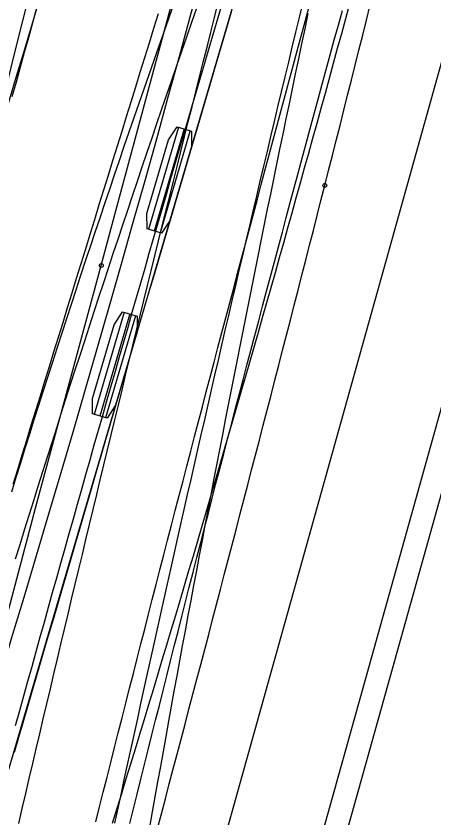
# Model space of a CAD drawing. Extents: x -14 to 1565148, y -25 to 642856.
# Drawn here: x 1564913.42 to 1564922.44, y 636639.97 to 636657.3 of the extents above; entities that cross this region are included whole.
import ezdxf

# ---------------------------------------------------------------- set-up
doc = ezdxf.new("R2010")
doc.units = 0
for name, color, linetype in [('GE_P_Alignment_100_Stations', 7, 'Continuous'), ('MT_P_Work_Area', 7, 'Continuous'), ('PM_P_Edge_Line', 7, 'Continuous'), ('PV_P_EOP', 7, 'Continuous'), ('PV_X_EOP', 7, 'Continuous'), ('TR_Turning_Path26', 7, 'Continuous'), ('TR_Turning_Path28', 7, 'Continuous'), ('TR_Turning_Path28 - Copy-1', 7, 'Continuous'), ('TR_Turning_Path29', 7, 'Continuous')]:
    doc.layers.add(name, color=color, linetype=linetype)

msp = doc.modelspace()

# ---------------------------------------------------------------- linework, layer by layer
at = {"layer": 'GE_P_Alignment_100_Stations'}
for points in [[(1564915.258, 636651.907), (1564915.604, 636653.196), (1564916.461, 636656.398), (1564917.327, 636659.597), (1564918.203, 636662.793), (1564919.087, 636665.987), (1564919.981, 636669.178), (1564920.883, 636672.367), (1564921.795, 636675.553), (1564922.716, 636678.736), (1564922.901, 636679.373)], [(1564919.72, 636657.347), (1564919.651, 636657.022), (1564919.583, 636656.697), (1564919.515, 636656.372), (1564919.447, 636656.047), (1564919.379, 636655.722), (1564919.312, 636655.397), (1564919.244, 636655.072), (1564919.177, 636654.747), (1564919.11, 636654.422), (1564919.043, 636654.097), (1564918.976, 636653.772), (1564918.91, 636653.447), (1564918.843, 636653.122), (1564918.777, 636652.797), (1564918.711, 636652.472), (1564918.646, 636652.147), (1564918.58, 636651.822), (1564918.515, 636651.497), (1564918.449, 636651.172), (1564918.384, 636650.847), (1564918.32, 636650.522), (1564918.255, 636650.197), (1564918.191, 636649.871), (1564918.127, 636649.546), (1564918.063, 636649.221), (1564917.999, 636648.896), (1564917.935, 636648.571), (1564917.872, 636648.245), (1564917.809, 636647.92), (1564917.746, 636647.595), (1564917.683, 636647.27), (1564917.621, 636646.944), (1564917.558, 636646.619), (1564917.496, 636646.294), (1564917.434, 636645.968), (1564917.373, 636645.643), (1564917.311, 636645.317), (1564917.25, 636644.992), (1564917.189, 636644.666), (1564917.128, 636644.341), (1564917.068, 636644.015), (1564917.007, 636643.689), (1564916.947, 636643.364), (1564916.887, 636643.038), (1564916.828, 636642.712), (1564916.768, 636642.386), (1564916.709, 636642.06), (1564916.65, 636641.733), (1564916.591, 636641.407), (1564916.533, 636641.081), (1564916.475, 636640.754), (1564916.416, 636640.427), (1564916.359, 636640.1), (1564916.301, 636639.773)], [(1564908.879, 636627.528), (1564909.774, 636630.788), (1564910.565, 636633.999), (1564911.37, 636637.205), (1564912.189, 636640.408), (1564913.023, 636643.607), (1564913.871, 636646.803), (1564914.733, 636649.994), (1564915.258, 636651.907)]]:
    msp.add_lwpolyline(points, dxfattribs=at)
msp.add_circle((1564915.258, 636651.907), 0.0417, dxfattribs=at)
msp.add_circle((1564915.258, 636651.907), 0.0417, dxfattribs=at)
msp.add_arc((1566041.182, 636353.52), 1168.789, 163.757127, 165.142752, dxfattribs=at)
at = {"layer": 'MT_P_Work_Area'}
for points in [[(1564915.503, 636639.858), (1564915.602, 636640.179), (1564915.7, 636640.499), (1564915.798, 636640.82), (1564915.896, 636641.14), (1564915.994, 636641.461), (1564916.092, 636641.782), (1564916.189, 636642.103), (1564916.286, 636642.423), (1564916.383, 636642.744), (1564916.48, 636643.065), (1564916.576, 636643.386), (1564916.673, 636643.707), (1564916.769, 636644.029), (1564916.865, 636644.35), (1564916.961, 636644.671), (1564917.056, 636644.992), (1564917.151, 636645.314), (1564917.247, 636645.635), (1564917.342, 636645.957), (1564917.436, 636646.278), (1564917.531, 636646.6), (1564917.625, 636646.922), (1564917.719, 636647.243), (1564917.813, 636647.565), (1564917.907, 636647.887), (1564918.001, 636648.209), (1564918.094, 636648.531), (1564918.187, 636648.853), (1564918.28, 636649.175), (1564918.373, 636649.497), (1564918.465, 636649.819), (1564918.558, 636650.142), (1564918.65, 636650.464), (1564918.742, 636650.786), (1564918.834, 636651.109), (1564918.925, 636651.431), (1564919.017, 636651.754), (1564919.108, 636652.076), (1564919.199, 636652.399), (1564919.289, 636652.722), (1564919.38, 636653.045), (1564919.47, 636653.367), (1564919.56, 636653.69), (1564919.65, 636654.013), (1564919.74, 636654.336), (1564919.83, 636654.659), (1564919.919, 636654.982), (1564920.008, 636655.306), (1564920.097, 636655.629), (1564920.186, 636655.952), (1564920.274, 636656.275), (1564920.363, 636656.599), (1564920.451, 636656.922), (1564920.539, 636657.246), (1564920.626, 636657.569)], [(1564920.085, 636653.637), (1564920.167, 636653.961), (1564920.25, 636654.286), (1564920.332, 636654.61), (1564920.414, 636654.934), (1564920.495, 636655.259), (1564920.577, 636655.584), (1564920.659, 636655.909), (1564920.741, 636656.234), (1564920.823, 636656.559), (1564920.904, 636656.885), (1564920.986, 636657.21), (1564921.067, 636657.535)], [(1564913.335, 636655.557), (1564913.423, 636655.876), (1564913.512, 636656.195), (1564913.6, 636656.514), (1564913.689, 636656.833), (1564913.776, 636657.153), (1564913.864, 636657.472)], [(1564916.471, 636639.74), (1564916.557, 636640.062), (1564916.642, 636640.385), (1564916.727, 636640.707), (1564916.812, 636641.03), (1564916.897, 636641.352), (1564916.982, 636641.675), (1564917.067, 636641.998), (1564917.152, 636642.32), (1564917.237, 636642.643), (1564917.322, 636642.966), (1564917.407, 636643.289), (1564917.492, 636643.611), (1564917.577, 636643.934), (1564917.661, 636644.257), (1564917.746, 636644.58), (1564917.831, 636644.903), (1564917.915, 636645.226), (1564917.999, 636645.549), (1564918.084, 636645.872), (1564918.168, 636646.195), (1564918.252, 636646.519), (1564918.337, 636646.842), (1564918.421, 636647.165), (1564918.505, 636647.488), (1564918.589, 636647.811), (1564918.673, 636648.135), (1564918.756, 636648.458), (1564918.84, 636648.782), (1564918.924, 636649.105), (1564919.007, 636649.429), (1564919.091, 636649.752), (1564919.174, 636650.076), (1564919.257, 636650.399), (1564919.341, 636650.723), (1564919.424, 636651.047), (1564919.507, 636651.37), (1564919.59, 636651.694), (1564919.672, 636652.018), (1564919.755, 636652.342), (1564919.838, 636652.665), (1564919.92, 636652.989), (1564920.003, 636653.313), (1564920.085, 636653.637)]]:
    msp.add_lwpolyline(points, dxfattribs=at)
msp.add_circle((1564920.085, 636653.637), 0.0417, dxfattribs=at)
msp.add_circle((1564920.085, 636653.637), 0.0417, dxfattribs=at)
msp.add_arc((1564401.207, 636798.224), 534.878, 342.32064, 348.74558, dxfattribs=at)
at = {"layer": 'PM_P_Edge_Line'}
for p, q in [((1564913.006, 636640.167), (1564920.615, 636666.073)), ((1564916.924, 636654.893), (1564916.276, 636652.686)), ((1564917.049, 636654.856), (1564916.401, 636652.65)), ((1564917.174, 636654.82), (1564916.526, 636652.613)), ((1564915.75, 636650.895), (1564915.102, 636648.688)), ((1564915.875, 636650.859), (1564915.227, 636648.652)), ((1564916, 636650.822), (1564915.352, 636648.615))]:
    msp.add_line(p, q, dxfattribs=at)
msp.add_lwpolyline([(1564918.07, 636657.407), (1564917.976, 636657.087), (1564917.882, 636656.768), (1564917.788, 636656.449), (1564917.695, 636656.13), (1564917.601, 636655.81), (1564917.507, 636655.491), (1564917.413, 636655.172), (1564917.32, 636654.853), (1564917.226, 636654.534), (1564917.132, 636654.215), (1564917.038, 636653.895), (1564916.945, 636653.576), (1564916.851, 636653.257), (1564916.757, 636652.938), (1564916.663, 636652.618), (1564916.569, 636652.299), (1564916.476, 636651.979), (1564916.382, 636651.66), (1564916.288, 636651.34), (1564916.194, 636651.021), (1564916.1, 636650.701), (1564916.006, 636650.381), (1564915.912, 636650.061), (1564915.818, 636649.741), (1564915.724, 636649.42), (1564915.631, 636649.1), (1564915.537, 636648.78), (1564915.443, 636648.459), (1564915.349, 636648.138), (1564915.255, 636647.817), (1564915.161, 636647.496), (1564915.067, 636647.175), (1564914.973, 636646.854), (1564914.879, 636646.533), (1564914.785, 636646.211), (1564914.691, 636645.89), (1564914.597, 636645.568), (1564914.503, 636645.247), (1564914.409, 636644.925), (1564914.316, 636644.603), (1564914.222, 636644.281), (1564914.128, 636643.959), (1564914.034, 636643.638), (1564913.94, 636643.315), (1564913.847, 636642.993), (1564913.753, 636642.671), (1564913.659, 636642.349), (1564913.566, 636642.027), (1564913.472, 636641.705), (1564913.379, 636641.383)], dxfattribs=at)
for points in [[(1564916.893, 636654.902), (1564917.205, 636654.811), (1564917.208, 636654.474), (1564916.742, 636652.885), (1564916.557, 636652.604), (1564916.245, 636652.695), (1564916.242, 636653.032), (1564916.709, 636654.621)], [(1564915.719, 636650.904), (1564916.031, 636650.813), (1564916.034, 636650.476), (1564915.567, 636648.887), (1564915.383, 636648.606), (1564915.071, 636648.698), (1564915.068, 636649.034), (1564915.534, 636650.623)]]:
    msp.add_lwpolyline(points, close=True, dxfattribs=at)
msp.add_arc((1558705.346, 638516.711), 6480.937, 343.2822424, 343.5839356, dxfattribs=at)
at = {"layer": 'PV_P_EOP'}
for p, q in [((1564916.733, 636627.836), (1564928.517, 636669.99)), ((1564917.214, 636627.702), (1564928.998, 636669.855))]:
    msp.add_line(p, q, dxfattribs=at)
at = {"layer": 'PV_X_EOP'}
msp.add_line((1564914.807, 636628.375), (1564945.239, 636737.236), dxfattribs=at)
at = {"layer": 'TR_Turning_Path26'}
for points in [[(1564913.408, 636641.97), (1564913.497, 636642.289), (1564913.585, 636642.608), (1564913.673, 636642.927), (1564913.762, 636643.246), (1564913.851, 636643.565), (1564913.94, 636643.883), (1564914.029, 636644.202), (1564914.118, 636644.521), (1564914.207, 636644.84), (1564914.297, 636645.159), (1564914.386, 636645.478), (1564914.476, 636645.797), (1564914.566, 636646.116), (1564914.656, 636646.434), (1564914.746, 636646.753), (1564914.836, 636647.072), (1564914.926, 636647.391), (1564915.016, 636647.709), (1564915.107, 636648.028), (1564915.198, 636648.347), (1564915.288, 636648.665), (1564915.379, 636648.984), (1564915.47, 636649.303), (1564915.562, 636649.621), (1564915.653, 636649.94), (1564915.744, 636650.258), (1564915.836, 636650.577), (1564915.927, 636650.896), (1564916.019, 636651.214), (1564916.111, 636651.533), (1564916.203, 636651.851), (1564916.295, 636652.17), (1564916.387, 636652.488), (1564916.479, 636652.807), (1564916.571, 636653.125), (1564916.664, 636653.443), (1564916.756, 636653.762), (1564916.849, 636654.08), (1564916.942, 636654.399), (1564917.034, 636654.717), (1564917.127, 636655.035), (1564917.22, 636655.354), (1564917.313, 636655.672), (1564917.407, 636655.99), (1564917.5, 636656.309), (1564917.593, 636656.627), (1564917.687, 636656.945), (1564917.78, 636657.263), (1564917.874, 636657.582)], [(1564913.355, 636647.181), (1564913.453, 636647.499), (1564913.55, 636647.817), (1564913.648, 636648.135), (1564913.746, 636648.453), (1564913.844, 636648.77), (1564913.941, 636649.088), (1564914.039, 636649.406), (1564914.137, 636649.724), (1564914.235, 636650.042), (1564914.333, 636650.36), (1564914.431, 636650.678), (1564914.529, 636650.996), (1564914.627, 636651.314), (1564914.725, 636651.631), (1564914.823, 636651.949), (1564914.921, 636652.267), (1564915.019, 636652.585), (1564915.117, 636652.903), (1564915.215, 636653.221), (1564915.313, 636653.538), (1564915.411, 636653.856), (1564915.51, 636654.174), (1564915.608, 636654.492), (1564915.706, 636654.809), (1564915.804, 636655.127), (1564915.903, 636655.445), (1564916.001, 636655.763), (1564916.099, 636656.08), (1564916.198, 636656.398), (1564916.296, 636656.716), (1564916.395, 636657.034), (1564916.493, 636657.351)]]:
    msp.add_lwpolyline(points, dxfattribs=at)
msp.add_arc((1568405.55, 635575.204), 3656.27, 161.699159, 163.159899, dxfattribs=at)
at = {"layer": 'TR_Turning_Path28'}
for points in [[(1564913.476, 636639.851), (1564913.551, 636640.175), (1564913.627, 636640.498), (1564913.702, 636640.821), (1564913.778, 636641.144), (1564913.854, 636641.467), (1564913.929, 636641.79), (1564914.005, 636642.113), (1564914.081, 636642.436), (1564914.158, 636642.759), (1564914.234, 636643.082), (1564914.31, 636643.405), (1564914.387, 636643.728), (1564914.464, 636644.051), (1564914.54, 636644.374), (1564914.617, 636644.697), (1564914.694, 636645.02), (1564914.771, 636645.343), (1564914.849, 636645.665), (1564914.926, 636645.988), (1564915.003, 636646.311), (1564915.081, 636646.634), (1564915.159, 636646.956), (1564915.236, 636647.279), (1564915.314, 636647.601), (1564915.392, 636647.924), (1564915.47, 636648.247), (1564915.549, 636648.569), (1564915.627, 636648.892), (1564915.705, 636649.214), (1564915.784, 636649.537), (1564915.863, 636649.859), (1564915.941, 636650.181), (1564916.02, 636650.504), (1564916.099, 636650.826), (1564916.178, 636651.148), (1564916.258, 636651.471), (1564916.337, 636651.793), (1564916.416, 636652.115), (1564916.496, 636652.437), (1564916.576, 636652.76), (1564916.655, 636653.082), (1564916.735, 636653.404), (1564916.815, 636653.726), (1564916.896, 636654.048), (1564916.976, 636654.37), (1564917.056, 636654.692), (1564917.137, 636655.014), (1564917.217, 636655.336), (1564917.298, 636655.658), (1564917.379, 636655.98), (1564917.46, 636656.302), (1564917.541, 636656.623), (1564917.622, 636656.945), (1564917.703, 636657.267), (1564917.784, 636657.589)], [(1564915.552, 636639.858), (1564915.621, 636640.181), (1564915.691, 636640.504), (1564915.762, 636640.827), (1564915.832, 636641.151), (1564915.902, 636641.474), (1564915.973, 636641.796), (1564916.044, 636642.119), (1564916.115, 636642.442), (1564916.186, 636642.765), (1564916.257, 636643.088), (1564916.328, 636643.411), (1564916.4, 636643.734), (1564916.471, 636644.057), (1564916.543, 636644.379), (1564916.615, 636644.702), (1564916.687, 636645.025), (1564916.76, 636645.347), (1564916.832, 636645.67), (1564916.905, 636645.993), (1564916.977, 636646.315), (1564917.05, 636646.638), (1564917.123, 636646.96), (1564917.196, 636647.283), (1564917.27, 636647.605), (1564917.343, 636647.928), (1564917.417, 636648.25), (1564917.491, 636648.573), (1564917.565, 636648.895), (1564917.639, 636649.217), (1564917.713, 636649.54), (1564917.787, 636649.862), (1564917.862, 636650.184), (1564917.936, 636650.506), (1564918.011, 636650.829), (1564918.086, 636651.151), (1564918.161, 636651.473), (1564918.237, 636651.795), (1564918.312, 636652.117), (1564918.388, 636652.439), (1564918.463, 636652.761), (1564918.539, 636653.083), (1564918.615, 636653.405), (1564918.691, 636653.727), (1564918.767, 636654.049), (1564918.844, 636654.371), (1564918.92, 636654.693), (1564918.997, 636655.014), (1564919.074, 636655.336), (1564919.151, 636655.658), (1564919.228, 636655.98), (1564919.305, 636656.301), (1564919.383, 636656.623), (1564919.46, 636656.945), (1564919.538, 636657.266), (1564919.616, 636657.588)]]:
    msp.add_lwpolyline(points, dxfattribs=at)
msp.add_arc((1565842.213, 636423.646), 957.571, 160.797084, 167.118411, dxfattribs=at)
at = {"layer": 'TR_Turning_Path28 - Copy-1'}
for points in [[(1564913.324, 636647.018), (1564913.42, 636647.331), (1564913.517, 636647.644), (1564913.615, 636647.956), (1564913.713, 636648.268), (1564913.811, 636648.58), (1564913.91, 636648.892), (1564914.009, 636649.204), (1564914.109, 636649.516), (1564914.209, 636649.827), (1564914.309, 636650.139), (1564914.41, 636650.45), (1564914.511, 636650.761), (1564914.612, 636651.072), (1564914.714, 636651.383), (1564914.816, 636651.694), (1564914.919, 636652.005), (1564915.022, 636652.315), (1564915.126, 636652.626), (1564915.23, 636652.936), (1564915.334, 636653.246), (1564915.439, 636653.556), (1564915.544, 636653.866), (1564915.649, 636654.176), (1564915.755, 636654.486), (1564915.861, 636654.795), (1564915.968, 636655.105), (1564916.075, 636655.414), (1564916.182, 636655.723), (1564916.29, 636656.032), (1564916.398, 636656.341), (1564916.507, 636656.649), (1564916.616, 636656.958), (1564916.726, 636657.266), (1564916.835, 636657.574)], [(1564915.141, 636639.89), (1564915.221, 636640.21), (1564915.301, 636640.531), (1564915.382, 636640.851), (1564915.462, 636641.171), (1564915.543, 636641.491), (1564915.624, 636641.811), (1564915.705, 636642.131), (1564915.787, 636642.452), (1564915.868, 636642.772), (1564915.95, 636643.092), (1564916.031, 636643.412), (1564916.113, 636643.732), (1564916.195, 636644.052), (1564916.277, 636644.373), (1564916.36, 636644.693), (1564916.442, 636645.013), (1564916.525, 636645.333), (1564916.607, 636645.653), (1564916.69, 636645.973), (1564916.773, 636646.294), (1564916.856, 636646.614), (1564916.94, 636646.934), (1564917.023, 636647.254), (1564917.106, 636647.574), (1564917.19, 636647.895), (1564917.274, 636648.215), (1564917.357, 636648.535), (1564917.441, 636648.855), (1564917.525, 636649.175), (1564917.61, 636649.496), (1564917.694, 636649.816), (1564917.778, 636650.136), (1564917.863, 636650.456), (1564917.947, 636650.776), (1564918.032, 636651.097), (1564918.117, 636651.417), (1564918.202, 636651.737), (1564918.287, 636652.057), (1564918.372, 636652.377), (1564918.457, 636652.698), (1564918.542, 636653.018), (1564918.628, 636653.338), (1564918.713, 636653.658), (1564918.799, 636653.979), (1564918.884, 636654.299), (1564918.97, 636654.619), (1564919.056, 636654.939), (1564919.142, 636655.26), (1564919.228, 636655.58), (1564919.314, 636655.9), (1564919.4, 636656.22), (1564919.486, 636656.541), (1564919.572, 636656.861), (1564919.659, 636657.181), (1564919.745, 636657.501)]]:
    msp.add_lwpolyline(points, dxfattribs=at)
msp.add_arc((1565158.569, 636571.292), 260.662, 157.34079, 166.32513, dxfattribs=at)
at = {"layer": 'TR_Turning_Path29'}
for points in [[(1564913.404, 636645.566), (1564913.502, 636645.881), (1564913.6, 636646.196), (1564913.698, 636646.511), (1564913.797, 636646.826), (1564913.895, 636647.14), (1564913.995, 636647.455), (1564914.094, 636647.769), (1564914.194, 636648.084), (1564914.294, 636648.398), (1564914.394, 636648.712), (1564914.494, 636649.026), (1564914.595, 636649.34), (1564914.696, 636649.654), (1564914.798, 636649.968), (1564914.9, 636650.282), (1564915.002, 636650.595), (1564915.104, 636650.909), (1564915.206, 636651.222), (1564915.309, 636651.536), (1564915.412, 636651.849), (1564915.516, 636652.162), (1564915.62, 636652.475), (1564915.724, 636652.788), (1564915.828, 636653.101), (1564915.932, 636653.414), (1564916.037, 636653.727), (1564916.142, 636654.039), (1564916.248, 636654.352), (1564916.354, 636654.664), (1564916.46, 636654.976), (1564916.566, 636655.289), (1564916.673, 636655.601), (1564916.779, 636655.913), (1564916.887, 636656.225), (1564916.994, 636656.536), (1564917.102, 636656.848), (1564917.21, 636657.16), (1564917.318, 636657.471)], [(1564915.877, 636639.847), (1564915.955, 636640.167), (1564916.034, 636640.486), (1564916.113, 636640.806), (1564916.192, 636641.125), (1564916.272, 636641.445), (1564916.352, 636641.764), (1564916.431, 636642.084), (1564916.512, 636642.403), (1564916.592, 636642.723), (1564916.672, 636643.043), (1564916.753, 636643.362), (1564916.834, 636643.682), (1564916.915, 636644.001), (1564916.996, 636644.321), (1564917.078, 636644.64), (1564917.159, 636644.96), (1564917.241, 636645.279), (1564917.323, 636645.599), (1564917.405, 636645.918), (1564917.487, 636646.238), (1564917.57, 636646.557), (1564917.653, 636646.877), (1564917.735, 636647.196), (1564917.818, 636647.516), (1564917.902, 636647.835), (1564917.985, 636648.155), (1564918.068, 636648.474), (1564918.152, 636648.794), (1564918.236, 636649.113), (1564918.32, 636649.433), (1564918.404, 636649.752), (1564918.488, 636650.072), (1564918.573, 636650.391), (1564918.657, 636650.71), (1564918.742, 636651.03), (1564918.827, 636651.349), (1564918.912, 636651.669), (1564918.997, 636651.988), (1564919.083, 636652.307), (1564919.168, 636652.627), (1564919.254, 636652.946), (1564919.339, 636653.266), (1564919.425, 636653.585), (1564919.511, 636653.904), (1564919.598, 636654.224), (1564919.684, 636654.543), (1564919.77, 636654.863), (1564919.857, 636655.182), (1564919.943, 636655.501), (1564920.03, 636655.821), (1564920.117, 636656.14), (1564920.204, 636656.459), (1564920.291, 636656.779), (1564920.379, 636657.098), (1564920.466, 636657.417)]]:
    msp.add_lwpolyline(points, dxfattribs=at)
msp.add_arc((1565256.127, 636539.493), 362.757, 158.08889, 171.57273, dxfattribs=at)

doc.saveas('drawing.dxf')
